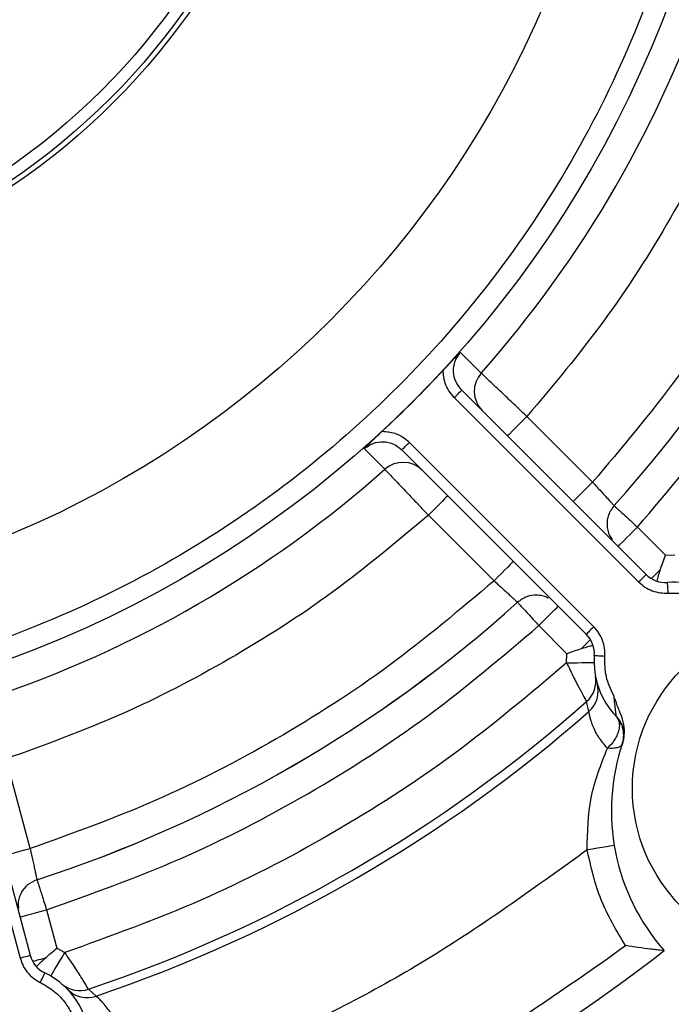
# Model space of a CAD drawing. Header units: inches. Extents: x 170 to 288, y 234 to 248.
# Tile 470 of 480: x 260.3843 to 260.4248, y 244.5782 to 244.6394. Entities that reach past the tile are written whole.
import ezdxf

# ---------------------------------------------------------------- set-up
doc = ezdxf.new("R2010")
doc.units = ezdxf.units.IN
doc.header["$LTSCALE"] = 0.25
doc.header["$MEASUREMENT"] = 0
doc.layers.add('ANNOTATIONS', color=1, linetype='Continuous')
doc.layers.add('STANDARD Z GUIDE MOTOR RH', color=7, linetype='Continuous')
doc.styles.add('ARIAL', font='arial.ttf', dxfattribs={"height": 0.09375})
doc.dimstyles.new('STANDARD$0', dxfattribs={"dimtxt": 0.09375, "dimasz": 0.09375, "dimexe": 0.03125, "dimexo": 0.046875, "dimgap": 0.09, "dimtad": 0, "dimtih": 1, "dimtoh": 1, "dimdec": 4, "dimzin": 0, "dimdsep": 46, "dimtxsty": 'ARIAL', "dimcen": 0.09, "dimadec": 0, "dimazin": 0, "dimtfac": 1, "dimtdec": 4, "dimtofl": 0, "dimtmove": 0, "dimatfit": 1, "dimfxl": 1, "dimtolj": 1, "dimtzin": 0, "dimarcsym": 0})

# ---------------------------------------------------------------- blocks, each defined once
blk = doc.blocks.new('*D54')
at = {"layer": 'ANNOTATIONS', "color": 0, "lineweight": -2, "transparency": 16777216}
for p, q in [((260.8643552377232, 245.1923245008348), (261.4626251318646, 245.1923245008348)), ((261.4313751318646, 245.0985745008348), (261.4313751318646, 244.8065568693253)), ((261.4313751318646, 244.2375278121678), (261.4313751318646, 244.5295454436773)), ((259.7476886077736, 244.1437778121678), (261.4626251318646, 244.1437778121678))]:
    blk.add_line(p, q, dxfattribs=at)
at = {"layer": 'ANNOTATIONS', "color": 0, "transparency": 16777216}
for points in [[(261.4157501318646, 245.0985745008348), (261.4470001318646, 245.0985745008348), (261.4313751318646, 245.1923245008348)], [(261.4157501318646, 244.2375278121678), (261.4470001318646, 244.2375278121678), (261.4313751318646, 244.1437778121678)]]:
    blk.add_solid(points, dxfattribs=at)
at = {"layer": 'defpoints', "color": 0, "transparency": 16777216}
for p in [(260.8174802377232, 245.1923245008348), (261.4313751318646, 245.1923245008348), (259.7008136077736, 244.1437778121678)]:
    blk.add_point(p, dxfattribs=at)
at = {"layer": 'ANNOTATIONS', "color": 0, "transparency": 16777216, "insert": (261.4313751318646, 244.6680511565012), "char_height": 0.09375, "attachment_point": 5, "style": 'ARIAL'}
blk.add_mtext('\\A1;HEADROOM', dxfattribs=at)

msp = doc.modelspace()

# ---------------------------------------------------------------- linework, layer by layer
at = {"layer": 'STANDARD Z GUIDE MOTOR RH'}
for p, q in [((260.4130092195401, 244.6174050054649), (260.4117220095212, 244.6186885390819)), ((260.4118014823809, 244.6163434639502), (260.4232545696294, 244.6048903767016)), ((260.411337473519, 244.6158794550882), (260.4227906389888, 244.6044263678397)), ((260.419932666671, 244.6106249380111), (260.4158548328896, 244.6147027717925)), ((260.4057445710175, 244.6127111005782), (260.4070281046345, 244.6114238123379)), ((260.4195427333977, 244.6011784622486), (260.4080896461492, 244.6126316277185)), ((260.4200067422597, 244.6016424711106), (260.4085536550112, 244.6130955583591)), ((260.4097302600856, 244.6085782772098), (260.4138081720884, 244.6045003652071)), ((260.4227178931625, 244.6078397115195), (260.4244609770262, 244.6060967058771)), ((260.4244609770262, 244.6060967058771), (260.4250311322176, 244.6061139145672)), ((260.4241415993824, 244.6051937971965), (260.4235821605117, 244.6046343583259)), ((260.4183364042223, 244.5999721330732), (260.4165933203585, 244.6017152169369)), ((260.4197986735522, 244.6008508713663), (260.4192393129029, 244.600291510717)), ((260.4183191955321, 244.5994018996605), (260.4183364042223, 244.5999721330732)), ((260.4202406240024, 244.5980452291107), (260.4202539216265, 244.5979835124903)), ((260.3801755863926, 244.5967114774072), (260.3843677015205, 244.5810662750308)), ((260.3808093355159, 244.5968812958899), (260.3850014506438, 244.5812360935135)), ((260.4197016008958, 244.5963719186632), (260.4195595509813, 244.5969944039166)), ((260.384991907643, 244.5878633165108), (260.3834993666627, 244.5934338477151)), ((260.3860113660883, 244.5840587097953), (260.3866494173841, 244.581677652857)), ((260.3866494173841, 244.581677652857), (260.3871518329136, 244.5814074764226)), ((260.3874728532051, 244.5789604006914), (260.387468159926, 244.578959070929)), ((260.3875644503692, 244.5789080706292), (260.3874744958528, 244.5789608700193)), ((260.3886166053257, 244.5791295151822), (260.3890846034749, 244.5786952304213))]:
    msp.add_line(p, q, dxfattribs=at)
at = {"layer": 'STANDARD Z GUIDE MOTOR RH', "flags": 128}
for points in [[(260.411337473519, 244.6158794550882), (260.4114280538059, 244.6159699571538), (260.4115150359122, 244.6160570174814), (260.4115952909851, 244.6161372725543), (260.4116656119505, 244.6162075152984), (260.4117232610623, 244.6162652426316), (260.4117662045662, 244.6163081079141), (260.4117925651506, 244.6163345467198), (260.4118014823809, 244.6163434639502)], [(260.4158548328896, 244.6147027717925), (260.4156194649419, 244.6144674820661), (260.4153931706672, 244.6142411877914), (260.4151846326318, 244.6140325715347), (260.4150018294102, 244.6138497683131), (260.4147403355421, 244.613588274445), (260.4146716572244, 244.6135195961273), (260.4146485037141, 244.613496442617)], [(260.4080896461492, 244.6126316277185), (260.4080985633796, 244.6126405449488), (260.408124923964, 244.6126669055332), (260.4081678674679, 244.6127097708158), (260.4082255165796, 244.6127674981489), (260.4082958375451, 244.6128378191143), (260.408376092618, 244.6129179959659), (260.4084630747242, 244.6130050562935), (260.4085536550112, 244.6130955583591)], [(260.4187263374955, 244.6094186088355), (260.4187494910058, 244.6094417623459), (260.4188181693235, 244.6095104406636), (260.4189296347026, 244.6096219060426), (260.4190796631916, 244.6097719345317), (260.4192624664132, 244.6099547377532), (260.4194710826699, 244.6101632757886), (260.4196973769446, 244.6103895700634), (260.419932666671, 244.6106249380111)], [(260.4109366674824, 244.6097846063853), (260.4109134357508, 244.609761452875), (260.4108448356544, 244.6096927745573), (260.4107332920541, 244.6095813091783), (260.410583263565, 244.6094312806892), (260.4104004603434, 244.6092484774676), (260.410191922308, 244.6090399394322), (260.4099656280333, 244.6088135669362), (260.4097302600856, 244.6085782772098)], [(260.421511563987, 244.6066333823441), (260.4215347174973, 244.6066565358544), (260.4216033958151, 244.6067252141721), (260.4218648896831, 244.6069867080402), (260.4220476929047, 244.6071695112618), (260.4222562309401, 244.6073780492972), (260.4224825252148, 244.6076044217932), (260.4227178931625, 244.6078397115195)], [(260.4150145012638, 244.6057067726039), (260.4149913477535, 244.6056835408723), (260.4149226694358, 244.6056149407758), (260.4148112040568, 244.6055033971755), (260.4146611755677, 244.6053533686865), (260.4144783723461, 244.6051705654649), (260.4142698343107, 244.6049620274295), (260.4140434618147, 244.6047357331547), (260.4138081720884, 244.6045003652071)], [(260.4227906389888, 244.6044263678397), (260.4228811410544, 244.6045168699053), (260.422968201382, 244.6046039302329), (260.4230483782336, 244.6046841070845), (260.423118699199, 244.6047544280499), (260.4231764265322, 244.604812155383), (260.4232192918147, 244.6048550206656), (260.4232456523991, 244.6048814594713), (260.4232545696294, 244.6048903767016)], [(260.424633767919, 244.6037408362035), (260.4246244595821, 244.6038684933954), (260.4246154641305, 244.6039912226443), (260.4246070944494, 244.6041044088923), (260.4245998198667, 244.6042035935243), (260.4245938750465, 244.6042849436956), (260.4245894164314, 244.6043454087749), (260.4245866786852, 244.6043826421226), (260.4245858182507, 244.6043952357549)], [(260.4165933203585, 244.6017152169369), (260.4168286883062, 244.6019505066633), (260.4170549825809, 244.6021768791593), (260.4172635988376, 244.6023854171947), (260.4174464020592, 244.6025682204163), (260.4175964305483, 244.6027182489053), (260.4177078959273, 244.6028297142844), (260.4177764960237, 244.6028983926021), (260.4177997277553, 244.6029215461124)], [(260.4200067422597, 244.6016424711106), (260.4199162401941, 244.601551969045), (260.4198291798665, 244.6014649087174), (260.4197489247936, 244.6013847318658), (260.4196786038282, 244.6013144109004), (260.4196209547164, 244.6012566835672), (260.4195780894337, 244.6012138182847), (260.4195516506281, 244.601187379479), (260.4195427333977, 244.6011784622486)], [(260.420692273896, 244.5997992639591), (260.420564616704, 244.5998086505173), (260.4204418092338, 244.5998176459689), (260.4203287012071, 244.5998259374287), (260.4202295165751, 244.5998332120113), (260.4201481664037, 244.5998392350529), (260.4200877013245, 244.5998436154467), (260.4200504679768, 244.5998463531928), (260.4200378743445, 244.5998472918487)], [(260.4183191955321, 244.5994018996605), (260.4186519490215, 244.5994062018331), (260.4189720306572, 244.599410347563), (260.4192669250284, 244.5994141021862), (260.4195254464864, 244.5994174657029), (260.4197375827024, 244.5994202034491), (260.4198951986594, 244.5994221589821), (260.4199922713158, 244.5994234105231), (260.4200250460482, 244.5994238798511)], [(260.4212788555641, 244.5880612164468), (260.4212465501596, 244.5880558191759), (260.4211508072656, 244.5880399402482), (260.4209952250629, 244.5880141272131), (260.4207859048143, 244.5879794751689), (260.4205309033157, 244.5879371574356), (260.4202399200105, 244.5878889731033), (260.4199241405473, 244.5878365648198), (260.4195958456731, 244.5877822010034)], [(260.383344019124, 244.5874217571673), (260.383375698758, 244.587430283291), (260.383469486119, 244.5874553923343), (260.3836217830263, 244.5874962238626), (260.3838267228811, 244.5875511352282), (260.38407640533, 244.5876180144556), (260.3843612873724, 244.5876943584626), (260.3846704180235, 244.587777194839), (260.384991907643, 244.5878633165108)], [(260.3843634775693, 244.5836171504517), (260.3843951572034, 244.5836255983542), (260.3844889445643, 244.5836507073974), (260.3846412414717, 244.5836915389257), (260.3848461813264, 244.5837464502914), (260.3850958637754, 244.5838134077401), (260.3853807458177, 244.5838897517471), (260.3856898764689, 244.5839725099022), (260.3860113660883, 244.5840587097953)], [(260.3862798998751, 244.5799410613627), (260.3862966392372, 244.5799692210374), (260.3863462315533, 244.5800526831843), (260.3864267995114, 244.5801881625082), (260.3865352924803, 244.5803705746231), (260.3866674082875, 244.5805928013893), (260.3868181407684, 244.5808463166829), (260.3869817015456, 244.5811213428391), (260.3871518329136, 244.5814074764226)], [(260.3843677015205, 244.5810662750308), (260.3844912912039, 244.5810993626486), (260.3846101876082, 244.5811312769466), (260.3847197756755, 244.581160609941), (260.3848158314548, 244.5811863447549), (260.384894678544, 244.5812074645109), (260.3849532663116, 244.5812231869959), (260.3849893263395, 244.5812328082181), (260.3850014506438, 244.5812360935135)], [(260.3859213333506, 244.5810554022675), (260.385784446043, 244.5810187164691), (260.3856571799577, 244.5809846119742), (260.3855407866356, 244.580953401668), (260.3854362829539, 244.580925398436), (260.3853449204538, 244.5809009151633), (260.3852674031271, 244.5808801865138), (260.3852046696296, 244.5808633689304), (260.3851571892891, 244.5808506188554)], [(260.3856211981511, 244.5795509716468), (260.38567689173, 244.5796661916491), (260.3857304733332, 244.5797770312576), (260.3857798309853, 244.5798791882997), (260.3858230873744, 244.5799686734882), (260.3858586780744, 244.5800421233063), (260.3858850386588, 244.5800967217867), (260.385901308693, 244.5801303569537), (260.3859067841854, 244.5801416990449)]]:
    msp.add_lwpolyline(points, dxfattribs=at)
at = {"layer": 'STANDARD Z GUIDE MOTOR RH'}
for centre, radius in [((260.3599886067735, 244.6644444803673), 0.06900244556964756), ((260.3599886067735, 244.6644444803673), 0.06181102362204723), ((260.3599886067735, 244.6644444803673), 0.04271363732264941), ((260.3599886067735, 244.6644444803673), 0.0423979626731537), ((260.3599886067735, 244.6644444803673), 0.04166666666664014), ((260.4328232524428, 244.591609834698), 0.01041666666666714)]:
    msp.add_circle(centre, radius, dxfattribs=at)
for centre, radius, start, end in [((260.3599886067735, 244.6644444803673), 0.07087950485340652, 318.420805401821, 341.5791945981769), ((260.3599886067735, 244.6644444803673), 0.08252624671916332, 317.9471520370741, 342.0528479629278), ((260.3599886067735, 244.6644444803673), 0.08252803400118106, 317.9485247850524, 342.0523131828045), ((260.3599886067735, 244.6644444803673), 0.1115485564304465, 289.7499227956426, 340.2500699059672), ((260.3599886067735, 244.6644444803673), 0.06901245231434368, 312.7804080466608, 317.2195919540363), ((260.4142800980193, 244.6162723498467), 0.00170236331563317, 138.291350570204, 224.8988170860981), ((260.3599886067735, 244.6644444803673), 0.0708795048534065, 288.4208054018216, 311.5791945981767), ((260.4081608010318, 244.6101529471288), 0.001702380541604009, 45.10369812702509, 131.7099711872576), ((260.4244609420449, 244.6060966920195), 0.001706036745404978, 225.0000000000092, 274.1966134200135), ((260.4249459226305, 244.5994871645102), 0.004921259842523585, 46.24103285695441, 94.19661341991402), ((260.3599886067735, 244.6644444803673), 0.08252803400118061, 287.946337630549, 312.0526493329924), ((260.3599886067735, 244.6644444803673), 0.082526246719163, 287.9471520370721, 312.0528479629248), ((260.4183363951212, 244.5999721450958), 0.00170603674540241, 355.8033865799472, 44.99999999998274), ((260.4249459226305, 244.5994871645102), 0.004921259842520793, 175.8033865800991, 223.7589671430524), ((260.4184326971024, 244.5982728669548), 0.001704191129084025, 311.3933697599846, 10.55750207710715), ((260.4185786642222, 244.5976543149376), 0.001704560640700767, 311.2071725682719, 16.05193749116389), ((260.3599886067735, 244.6644444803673), 0.08999005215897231, 288.5494945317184, 311.4505054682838), ((260.3599886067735, 244.6644444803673), 0.09055118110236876, 288.7428558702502, 311.2571441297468), ((260.4201593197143, 244.5949035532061), 0.001706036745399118, 22.369427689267, 43.75896714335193), ((260.4201593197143, 244.5949035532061), 0.001706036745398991, 341.538420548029, 18.73347381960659), ((260.4342255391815, 244.5902075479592), 0.0131233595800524, 161.1324152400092, 221.4166783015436), ((260.3599886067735, 244.6644444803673), 0.104986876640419, 290.364134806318, 307.8333566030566), ((260.386649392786, 244.5816776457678), 0.001706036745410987, 194.9999999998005, 244.1966134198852), ((260.3837646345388, 244.5757111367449), 0.0049212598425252, 325.803386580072, 64.19661341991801), ((260.3880728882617, 244.580744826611), 0.00170436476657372, 229.447540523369, 288.6033361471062), ((260.3885355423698, 244.5803089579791), 0.001704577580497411, 223.946926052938, 288.7905633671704), ((260.3599886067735, 244.6644444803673), 0.1122132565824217, 299.9998621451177, 310.7162171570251)]:
    msp.add_arc(centre, radius, start, end, dxfattribs=at)
for points, knots in [([(260.3599886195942, 244.7321395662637), (260.3629414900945, 244.7320281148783), (260.3688502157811, 244.7318050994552), (260.3775600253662, 244.7300067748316), (260.3859684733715, 244.7271685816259), (260.3939335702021, 244.7232375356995), (260.4013173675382, 244.7183050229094), (260.4079930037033, 244.7124484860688), (260.4138491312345, 244.705772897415), (260.418782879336, 244.6983890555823), (260.4227091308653, 244.69042393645), (260.4255650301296, 244.682015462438), (260.4272974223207, 244.6733055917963), (260.4278767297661, 244.6644442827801), (260.4272974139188, 244.6555829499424), (260.4255647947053, 244.6468731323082), (260.4227089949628, 244.638464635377), (260.4187826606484, 244.6304995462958), (260.4138488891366, 244.6231157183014), (260.4079926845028, 244.6164402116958), (260.4013170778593, 244.6105836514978), (260.3939331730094, 244.6056512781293), (260.3859681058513, 244.6017201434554), (260.3775597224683, 244.598882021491), (260.3688498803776, 244.5970839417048), (260.3629413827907, 244.5968608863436), (260.3599886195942, 244.5967494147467)], [0, 0, 0, 0, 0.04165386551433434, 0.08334983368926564, 0.1250000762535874, 0.1666529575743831, 0.2083498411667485, 0.2499999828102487, 0.2916532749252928, 0.3333499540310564, 0.3749998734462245, 0.416653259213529, 0.4583498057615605, 0.4999999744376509, 0.5416531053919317, 0.5833497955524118, 0.6250000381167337, 0.6666529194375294, 0.7083498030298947, 0.7499999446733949, 0.7916529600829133, 0.8333499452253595, 0.8750000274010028, 0.9166532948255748, 0.9583476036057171, 1, 1, 1, 1]), ([(260.4309992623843, 244.6409337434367), (260.4301304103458, 244.6385436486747), (260.4283927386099, 244.6337635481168), (260.4248644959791, 244.6269885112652), (260.4207612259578, 244.620545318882), (260.4174903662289, 244.6166503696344), (260.4158548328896, 244.6147027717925)], [0, 0, 0, 0, 0.2500039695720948, 0.4999986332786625, 0.749983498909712, 0.9999999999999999, 0.9999999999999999, 0.9999999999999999, 0.9999999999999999]), ([(260.4365697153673, 244.6394411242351), (260.4356237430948, 244.6368115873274), (260.4337317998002, 244.6315525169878), (260.4298635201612, 244.6241021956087), (260.4253454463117, 244.6170270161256), (260.4217369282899, 244.6127589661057), (260.419932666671, 244.6106249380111)], [0, 0, 0, 0, 0.249999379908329, 0.4999984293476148, 0.7499988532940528, 1, 1, 1, 1]), ([(260.4227178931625, 244.6078397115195), (260.4246379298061, 244.6101008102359), (260.4284780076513, 244.614623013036), (260.4332780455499, 244.6221308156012), (260.437379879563, 244.6300416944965), (260.4393762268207, 244.6356283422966), (260.4403744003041, 244.6384216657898)], [0, 0, 0, 0, 0.2500005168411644, 0.5000016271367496, 0.7500008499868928, 1, 1, 1, 1]), ([(260.4106411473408, 244.6175718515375), (260.410771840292, 244.6177108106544), (260.4111566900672, 244.6181200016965), (260.4114971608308, 244.6184624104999), (260.4117220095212, 244.6186885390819)], [0, 0, 0, 0, 0.3395947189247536, 1, 1, 1, 1]), ([(260.4118014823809, 244.6163434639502), (260.4116655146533, 244.6165127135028), (260.4113936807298, 244.6168510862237), (260.4112602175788, 244.6174998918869), (260.4113477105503, 244.6181566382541), (260.4115972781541, 244.6185112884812), (260.4117220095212, 244.6186885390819)], [0, 0, 0, 0, 0.2503195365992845, 0.5004521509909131, 0.7503310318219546, 1, 1, 1, 1]), ([(260.411337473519, 244.6158794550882), (260.411219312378, 244.6160143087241), (260.41098324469, 244.6162837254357), (260.410708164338, 244.6168569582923), (260.4106662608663, 244.6173039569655), (260.4106411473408, 244.6175718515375)], [0, 0, 0, 0, 0.2865025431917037, 0.5723877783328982, 1, 1, 1, 1]), ([(260.4158548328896, 244.6147027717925), (260.4156304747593, 244.6149162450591), (260.4152136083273, 244.6153128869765), (260.4145442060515, 244.6159491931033), (260.4138360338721, 244.6166205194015), (260.4132098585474, 244.6172150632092), (260.4130745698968, 244.6173431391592), (260.4130092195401, 244.6174050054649)], [0, 0, 0, 0, 0.1593309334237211, 0.2960432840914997, 0.5009377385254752, 0.758931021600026, 1, 1, 1, 1]), ([(260.4057445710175, 244.6127111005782), (260.4059707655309, 244.6129360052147), (260.4063131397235, 244.6132764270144), (260.4067223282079, 244.6136613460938), (260.4068611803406, 244.6137919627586)], [0, 0, 0, 0, 0.6606646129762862, 1, 1, 1, 1]), ([(260.4068611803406, 244.6137919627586), (260.4071290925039, 244.6137668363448), (260.4075759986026, 244.6137249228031), (260.4081493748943, 244.6134500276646), (260.4084187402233, 244.6132138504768), (260.4085536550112, 244.6130955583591)], [0, 0, 0, 0, 0.4276207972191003, 0.7133171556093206, 1, 1, 1, 1]), ([(260.4057445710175, 244.6127111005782), (260.4059218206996, 244.6128358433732), (260.4062764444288, 244.6130854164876), (260.4069331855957, 244.6131727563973), (260.4075820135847, 244.6130394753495), (260.4079203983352, 244.6127676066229), (260.4080896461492, 244.6126316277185)], [0, 0, 0, 0, 0.2496719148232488, 0.4995190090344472, 0.749677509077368, 1, 1, 1, 1]), ([(260.4070281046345, 244.6114238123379), (260.4070899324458, 244.6113584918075), (260.4072179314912, 244.6112232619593), (260.4078126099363, 244.6105970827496), (260.4084839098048, 244.6098889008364), (260.4091202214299, 244.6092195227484), (260.4095168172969, 244.6088026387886), (260.4097302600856, 244.6085782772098)], [0, 0, 0, 0, 0.241066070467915, 0.4990671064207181, 0.7039633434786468, 0.8406768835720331, 1, 1, 1, 1]), ([(260.419932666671, 244.6106249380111), (260.4200221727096, 244.6105267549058), (260.4202011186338, 244.6103304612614), (260.4204592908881, 244.6100480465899), (260.4206960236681, 244.6097892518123), (260.4209021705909, 244.6095642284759), (260.4210693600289, 244.6093819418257), (260.4211893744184, 244.6092510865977), (260.4212624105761, 244.6091717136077), (260.4212651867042, 244.6091686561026), (260.4212665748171, 244.6091671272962)], [0, 0, 0, 0, 0.1252238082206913, 0.2503550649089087, 0.375499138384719, 0.500507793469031, 0.6254680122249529, 0.750302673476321, 0.875146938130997, 1, 1, 1, 1]), ([(260.4212665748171, 244.6091671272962), (260.4211347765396, 244.6089820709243), (260.4208822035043, 244.6086274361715), (260.420804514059, 244.6080664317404), (260.4208634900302, 244.6076351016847), (260.4209591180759, 244.6073144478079), (260.4210917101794, 244.6071458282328), (260.421152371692, 244.6070686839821)], [0, 0, 0, 0, 0.2959926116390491, 0.5672285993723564, 0.7188024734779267, 0.8713508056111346, 1, 1, 1, 1]), ([(260.4212665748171, 244.6091671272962), (260.4212802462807, 244.6091544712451), (260.4213131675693, 244.6091239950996), (260.4214972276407, 244.6089549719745), (260.4217555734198, 244.6087188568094), (260.4220307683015, 244.608467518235), (260.4223598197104, 244.608167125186), (260.4225979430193, 244.6079493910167), (260.4227178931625, 244.6078397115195)], [0, 0, 0, 0, 0.1613035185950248, 0.3884236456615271, 0.5267334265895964, 0.6780916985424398, 0.8378447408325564, 1, 1, 1, 1]), ([(260.4097302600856, 244.6085782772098), (260.4077827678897, 244.6069427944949), (260.403887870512, 244.6036719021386), (260.3974447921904, 244.5995687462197), (260.3906697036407, 244.5960404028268), (260.3858895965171, 244.5943027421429), (260.3834993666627, 244.5934338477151)], [0, 0, 0, 0, 0.2500057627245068, 0.5000003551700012, 0.7499817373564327, 1, 1, 1, 1]), ([(260.4241415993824, 244.6051937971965), (260.4241902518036, 244.6053373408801), (260.4242881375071, 244.6056261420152), (260.4244031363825, 244.6059392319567), (260.4244609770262, 244.6060967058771)], [0, 0, 0, 0, 0.4970329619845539, 1, 1, 1, 1]), ([(260.4239346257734, 244.6044738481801), (260.4239620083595, 244.6045788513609), (260.4240118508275, 244.6047699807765), (260.4241012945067, 244.6050621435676), (260.4241415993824, 244.6051937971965)], [0, 0, 0, 0, 0.5493826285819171, 1, 1, 1, 1]), ([(260.4138081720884, 244.6045003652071), (260.4116741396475, 244.6026961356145), (260.4074060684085, 244.5990876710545), (260.4003309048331, 244.5945695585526), (260.3928805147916, 244.5907013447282), (260.3876214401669, 244.5888093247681), (260.384991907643, 244.5878633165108)], [0, 0, 0, 0, 0.2499993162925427, 0.4999993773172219, 0.7500001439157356, 1, 1, 1, 1]), ([(260.4138081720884, 244.6045003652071), (260.4139063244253, 244.6044108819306), (260.4141025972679, 244.6042319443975), (260.4143850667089, 244.6039738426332), (260.4146438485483, 244.6037370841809), (260.4148688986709, 244.6035309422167), (260.4150510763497, 244.6033637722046), (260.4151819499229, 244.603243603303), (260.4152612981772, 244.603170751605), (260.4152644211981, 244.6031678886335), (260.4152659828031, 244.603166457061)], [0, 0, 0, 0, 0.1251921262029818, 0.2503436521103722, 0.3754906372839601, 0.5005022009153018, 0.6254541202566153, 0.7502991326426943, 0.8751420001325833, 1, 1, 1, 1]), ([(260.4227906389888, 244.6044263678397), (260.4229175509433, 244.6043137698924), (260.4231711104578, 244.6040888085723), (260.4236322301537, 244.6038682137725), (260.4241253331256, 244.6037340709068), (260.4244642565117, 244.6037385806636), (260.424633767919, 244.6037408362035)], [0, 0, 0, 0, 0.2502633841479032, 0.5000053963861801, 0.7499293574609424, 1, 1, 1, 1]), ([(260.4171768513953, 244.6034146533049), (260.4171643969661, 244.6034236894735), (260.4170529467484, 244.6035045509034), (260.4167998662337, 244.6035657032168), (260.4163663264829, 244.6036301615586), (260.4158052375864, 244.6035503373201), (260.4154508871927, 244.6032980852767), (260.4152659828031, 244.603166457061)], [0, 0, 0, 0, 0.02257564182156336, 0.2020213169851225, 0.3688125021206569, 0.6706386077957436, 1, 1, 1, 1]), ([(260.424633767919, 244.6037408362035), (260.4250587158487, 244.603739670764), (260.425908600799, 244.6037373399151), (260.426676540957, 244.6033732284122), (260.4270605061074, 244.6031911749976)], [0, 0, 0, 0, 0.5000064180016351, 1, 1, 1, 1]), ([(260.4152659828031, 244.603166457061), (260.4152907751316, 244.603139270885), (260.4153417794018, 244.6030833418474), (260.4156347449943, 244.6027634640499), (260.4159732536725, 244.6023924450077), (260.4162940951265, 244.6020419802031), (260.4164892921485, 244.60182881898), (260.4165933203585, 244.6017152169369)], [0, 0, 0, 0, 0.2426490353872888, 0.4991922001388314, 0.7111174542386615, 0.8460430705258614, 1, 1, 1, 1]), ([(260.3860113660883, 244.5840587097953), (260.3888047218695, 244.5850568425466), (260.3943914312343, 244.5870531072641), (260.4023022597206, 244.5911550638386), (260.4098100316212, 244.5959551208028), (260.4143322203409, 244.5997951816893), (260.4165933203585, 244.6017152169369)], [0, 0, 0, 0, 0.2500003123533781, 0.5000004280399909, 0.7499995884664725, 1, 1, 1, 1]), ([(260.420692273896, 244.5997992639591), (260.4206945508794, 244.5999689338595), (260.4206990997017, 244.6003078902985), (260.4205648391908, 244.600801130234), (260.4203440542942, 244.6012619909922), (260.4201192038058, 244.6015156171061), (260.4200067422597, 244.6016424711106)], [0, 0, 0, 0, 0.2502948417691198, 0.5000241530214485, 0.7499313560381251, 1, 1, 1, 1]), ([(260.4183364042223, 244.5999721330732), (260.4184938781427, 244.6000299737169), (260.4188069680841, 244.6001449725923), (260.4190957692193, 244.6002428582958), (260.4192393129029, 244.600291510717)], [0, 0, 0, 0, 0.5029670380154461, 1, 1, 1, 1]), ([(260.4192393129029, 244.600291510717), (260.4194067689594, 244.6003418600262), (260.4196970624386, 244.6004291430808), (260.4198812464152, 244.6004778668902), (260.419959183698, 244.600498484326)], [0, 0, 0, 0, 0.5768509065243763, 1, 1, 1, 1]), ([(260.4212419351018, 244.5973725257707), (260.4210598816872, 244.5977564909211), (260.4206957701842, 244.5985244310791), (260.4206934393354, 244.5993743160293), (260.420692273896, 244.5997992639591)], [0, 0, 0, 0, 0.4999935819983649, 1, 1, 1, 1]), ([(260.4183191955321, 244.5994018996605), (260.4160101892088, 244.5974516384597), (260.4113922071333, 244.5935511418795), (260.4037395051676, 244.5886657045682), (260.395682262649, 244.5844809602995), (260.389995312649, 244.5824319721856), (260.3871518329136, 244.5814074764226)], [0, 0, 0, 0, 0.2500014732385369, 0.499999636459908, 0.7499994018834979, 0.9999999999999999, 0.9999999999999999, 0.9999999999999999, 0.9999999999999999]), ([(260.4183191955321, 244.5994018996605), (260.418469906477, 244.5990861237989), (260.4187710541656, 244.598455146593), (260.4191827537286, 244.5976744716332), (260.4194847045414, 244.5971262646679), (260.4195344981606, 244.5970385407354), (260.4195595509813, 244.5969944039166)], [0, 0, 0, 0, 0.2555803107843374, 0.5106956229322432, 0.7538147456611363, 1, 1, 1, 1]), ([(260.4202539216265, 244.5979835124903), (260.4202566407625, 244.5979719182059), (260.4202665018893, 244.5979298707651), (260.4202719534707, 244.597861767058), (260.420275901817, 244.5978124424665)], [0, 0, 0, 0, 0.2757429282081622, 1, 1, 1, 1]), ([(260.4212419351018, 244.5973725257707), (260.4212585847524, 244.5972005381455), (260.4212891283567, 244.5968850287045), (260.4213323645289, 244.5965191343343), (260.4213612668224, 244.5962971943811), (260.4213776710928, 244.5961785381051), (260.4213891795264, 244.5960989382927), (260.4213907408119, 244.5960885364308), (260.4213914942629, 244.5960835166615)], [0, 0, 0, 0, 0.3263589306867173, 0.5987019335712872, 0.7153144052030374, 0.8192750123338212, 0.912785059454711, 1, 1, 1, 1]), ([(260.4218073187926, 244.5944514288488), (260.4218554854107, 244.5946562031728), (260.42195614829, 244.5950841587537), (260.4218505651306, 244.5957322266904), (260.421704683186, 244.5961497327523), (260.4216145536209, 244.5963789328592), (260.421559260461, 244.5965199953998), (260.421424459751, 244.5968549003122), (260.4213145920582, 244.5971664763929), (260.4212419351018, 244.5973725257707)], [0, 0, 0, 0, 0.2060316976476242, 0.4305833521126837, 0.6346447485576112, 0.6435241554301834, 0.6737915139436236, 0.7842740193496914, 1, 1, 1, 1]), ([(260.4208546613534, 244.5940999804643), (260.4206490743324, 244.5943422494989), (260.4202025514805, 244.5948684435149), (260.419939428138, 244.5954958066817), (260.4198032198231, 244.5959140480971), (260.419723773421, 244.5962416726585), (260.4197103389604, 244.5963205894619), (260.4197016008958, 244.5963719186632)], [0, 0, 0, 0, 0.2233922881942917, 0.4851948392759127, 0.6219544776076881, 0.7541109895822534, 1, 1, 1, 1]), ([(260.4213914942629, 244.5960835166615), (260.4214685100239, 244.5959689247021), (260.4215871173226, 244.5957924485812), (260.4216011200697, 244.5954584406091), (260.4215548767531, 244.5951760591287), (260.4214449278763, 244.5948811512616), (260.4212383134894, 244.5945041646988), (260.4210057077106, 244.5942591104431), (260.4208546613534, 244.5940999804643)], [0, 0, 0, 0, 0.2390053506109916, 0.3680776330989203, 0.5000107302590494, 0.6319516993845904, 0.7610018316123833, 1, 1, 1, 1]), ([(260.4214426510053, 244.59602766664), (260.4215327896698, 244.5959077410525), (260.4217161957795, 244.59566372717), (260.4218576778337, 244.5952313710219), (260.4218947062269, 244.5947934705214), (260.4218283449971, 244.5945416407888), (260.4217955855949, 244.5944173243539)], [0, 0, 0, 0, 0.2447954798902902, 0.4980879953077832, 0.7522297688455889, 1, 1, 1, 1]), ([(260.4217775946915, 244.5943632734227), (260.4217492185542, 244.594313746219), (260.4216926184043, 244.5942149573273), (260.4214768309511, 244.5941251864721), (260.4211963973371, 244.5940818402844), (260.4209659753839, 244.594094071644), (260.4208546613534, 244.5940999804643)], [0, 0, 0, 0, 0.2600094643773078, 0.5186250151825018, 0.7674536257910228, 1, 1, 1, 1]), ([(260.4195958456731, 244.5877822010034), (260.4196182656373, 244.5888809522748), (260.4196639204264, 244.5911183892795), (260.4204530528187, 244.5930943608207), (260.4208546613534, 244.5940999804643)], [0, 0, 0, 0, 0.4910758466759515, 1, 1, 1, 1]), ([(260.384991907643, 244.5878633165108), (260.385020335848, 244.5877335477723), (260.3850771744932, 244.5874740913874), (260.3851594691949, 244.5871004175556), (260.3852350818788, 244.5867579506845), (260.3853012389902, 244.5864599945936), (260.3853548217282, 244.5862185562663), (260.3853934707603, 244.586045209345), (260.3854167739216, 244.5859400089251), (260.3854177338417, 244.5859358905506), (260.3854182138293, 244.5859338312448)], [0, 0, 0, 0, 0.1252147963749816, 0.2503513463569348, 0.3754865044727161, 0.5005059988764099, 0.625464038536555, 0.7503014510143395, 0.8751435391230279, 1, 1, 1, 1]), ([(260.4195958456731, 244.5877822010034), (260.4164956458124, 244.5855428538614), (260.4102927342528, 244.5810623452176), (260.4000930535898, 244.5757049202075), (260.3928836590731, 244.5731404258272), (260.3892803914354, 244.5718586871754)], [0, 0, 0, 0, 0.3332414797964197, 0.6667529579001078, 1, 1, 1, 1]), ([(260.4219829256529, 244.5818391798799), (260.4214227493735, 244.5827644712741), (260.4203023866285, 244.584615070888), (260.4198313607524, 244.586726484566), (260.4195958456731, 244.5877822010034)], [0, 0, 0, 0, 0.4999954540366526, 1, 1, 1, 1]), ([(260.3854182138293, 244.5859338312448), (260.3852115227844, 244.5858395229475), (260.384815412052, 244.58565878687), (260.3844678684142, 244.5852116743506), (260.3843029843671, 244.5848087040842), (260.3842252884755, 244.5844806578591), (260.3842563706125, 244.5842658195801), (260.3842707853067, 244.584166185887)], [0, 0, 0, 0, 0.2949910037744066, 0.5653321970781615, 0.7164061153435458, 0.8684801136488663, 0.9999999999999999, 0.9999999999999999, 0.9999999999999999, 0.9999999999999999]), ([(260.3854182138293, 244.5859338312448), (260.385423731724, 244.5859160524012), (260.3854370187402, 244.5858732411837), (260.3855118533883, 244.5856348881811), (260.385617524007, 244.5853012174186), (260.3857302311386, 244.584945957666), (260.3858650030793, 244.5845212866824), (260.3859623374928, 244.5842136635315), (260.3860113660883, 244.5840587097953)], [0, 0, 0, 0, 0.1613032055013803, 0.3884159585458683, 0.5267290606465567, 0.6780943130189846, 0.8378519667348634, 1, 1, 1, 1]), ([(260.3859213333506, 244.5810554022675), (260.3860352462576, 244.5811553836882), (260.3862644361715, 244.5813565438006), (260.386520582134, 244.5815701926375), (260.3866494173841, 244.581677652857)], [0, 0, 0, 0, 0.4970240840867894, 1, 1, 1, 1]), ([(260.3886166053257, 244.5791295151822), (260.3885909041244, 244.5791732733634), (260.3885398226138, 244.5792602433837), (260.3882160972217, 244.5797958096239), (260.3877457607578, 244.5805427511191), (260.3873499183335, 244.5811190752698), (260.3871518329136, 244.5814074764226)], [0, 0, 0, 0, 0.246181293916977, 0.4892888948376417, 0.7444325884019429, 1, 1, 1, 1]), ([(260.3962147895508, 244.5677253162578), (260.3992481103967, 244.5689610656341), (260.4053162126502, 244.5714331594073), (260.4139575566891, 244.5761663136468), (260.4193082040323, 244.579948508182), (260.4219829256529, 244.5818391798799)], [0, 0, 0, 0, 0.3332763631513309, 0.666713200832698, 1, 1, 1, 1]), ([(260.42438408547, 244.5815260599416), (260.4243702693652, 244.5815270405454), (260.424341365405, 244.5815290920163), (260.4241389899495, 244.5815500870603), (260.4238577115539, 244.5815787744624), (260.4234189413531, 244.5816303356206), (260.4227789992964, 244.581712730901), (260.4222470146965, 244.5817972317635), (260.4219829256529, 244.5818391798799)], [0, 0, 0, 0, 0.1221766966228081, 0.2555995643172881, 0.3698377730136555, 0.5038170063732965, 0.7536836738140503, 1, 1, 1, 1]), ([(260.3843677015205, 244.5810662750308), (260.3844213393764, 244.5809053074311), (260.3845284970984, 244.5805837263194), (260.3848174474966, 244.580162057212), (260.3851774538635, 244.5797993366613), (260.3854732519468, 244.579633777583), (260.3856211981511, 244.5795509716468)], [0, 0, 0, 0, 0.2502685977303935, 0.4999866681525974, 0.749913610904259, 1, 1, 1, 1]), ([(260.3853821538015, 244.5805353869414), (260.3854583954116, 244.5806126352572), (260.3855971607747, 244.5807532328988), (260.3858206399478, 244.5809615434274), (260.3859213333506, 244.5810554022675)], [0, 0, 0, 0, 0.5494282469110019, 1, 1, 1, 1]), ([(260.4321373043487, 244.5802322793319), (260.4286413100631, 244.5774497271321), (260.4216463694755, 244.5718822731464), (260.4100104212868, 244.5651105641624), (260.4017143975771, 244.5617788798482), (260.3975681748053, 244.5601137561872)], [0, 0, 0, 0, 0.3332416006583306, 0.6667645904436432, 1, 1, 1, 1]), ([(260.3856211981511, 244.5795509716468), (260.3859224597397, 244.579378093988), (260.3865249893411, 244.5790323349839), (260.387236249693, 244.578256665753), (260.3877502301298, 244.5773467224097), (260.3880262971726, 244.5763360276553), (260.3880520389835, 244.5752885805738), (260.3878208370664, 244.5742693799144), (260.3873621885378, 244.5733221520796), (260.3868842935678, 244.5728179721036), (260.3866453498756, 244.5725658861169)], [0, 0, 0, 0, 0.1249985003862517, 0.2499996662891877, 0.3749933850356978, 0.4999971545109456, 0.6249964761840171, 0.7500031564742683, 0.8750035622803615, 1, 1, 1, 1]), ([(260.3892543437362, 244.5719603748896), (260.3895399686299, 244.5723406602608), (260.3900740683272, 244.5730517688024), (260.390516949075, 244.5742397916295), (260.3906696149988, 244.5753545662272), (260.3905586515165, 244.5764009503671), (260.390209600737, 244.577352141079), (260.3897079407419, 244.5780999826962), (260.3892278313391, 244.5785772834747), (260.3891309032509, 244.5786571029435), (260.3890846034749, 244.5786952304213)], [0, 0, 0, 0, 0.1297517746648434, 0.2426272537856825, 0.3466751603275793, 0.4520894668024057, 0.571488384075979, 0.7136007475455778, 0.8631952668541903, 1, 1, 1, 1]), ([(260.4167510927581, 244.5661285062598), (260.4197768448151, 244.5679706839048), (260.4258283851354, 244.5716550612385), (260.4313045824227, 244.576150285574), (260.4340426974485, 244.5783979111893)], [0, 0, 0, 0, 0.4999970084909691, 1, 1, 1, 1])]:
    msp.add_open_spline(points, degree=3, knots=knots, dxfattribs=at)

# ---------------------------------------------------------------- dimensions: what is measured, and where the dimension line sits
at = {"layer": 'ANNOTATIONS'}
dim = msp.add_linear_dim(base=(261.4313751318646, 245.1923245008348), p1=(259.7008136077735, 244.1437778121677), p2=(260.8174802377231, 245.1923245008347), angle=90, text='HEADROOM', dimstyle='STANDARD$0', dxfattribs=at)
dim.commit()
dim.dimension.update_dxf_attribs({"geometry": '*D54', "text_midpoint": (261.4313751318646, 244.6680511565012)})

doc.saveas('drawing.dxf')
